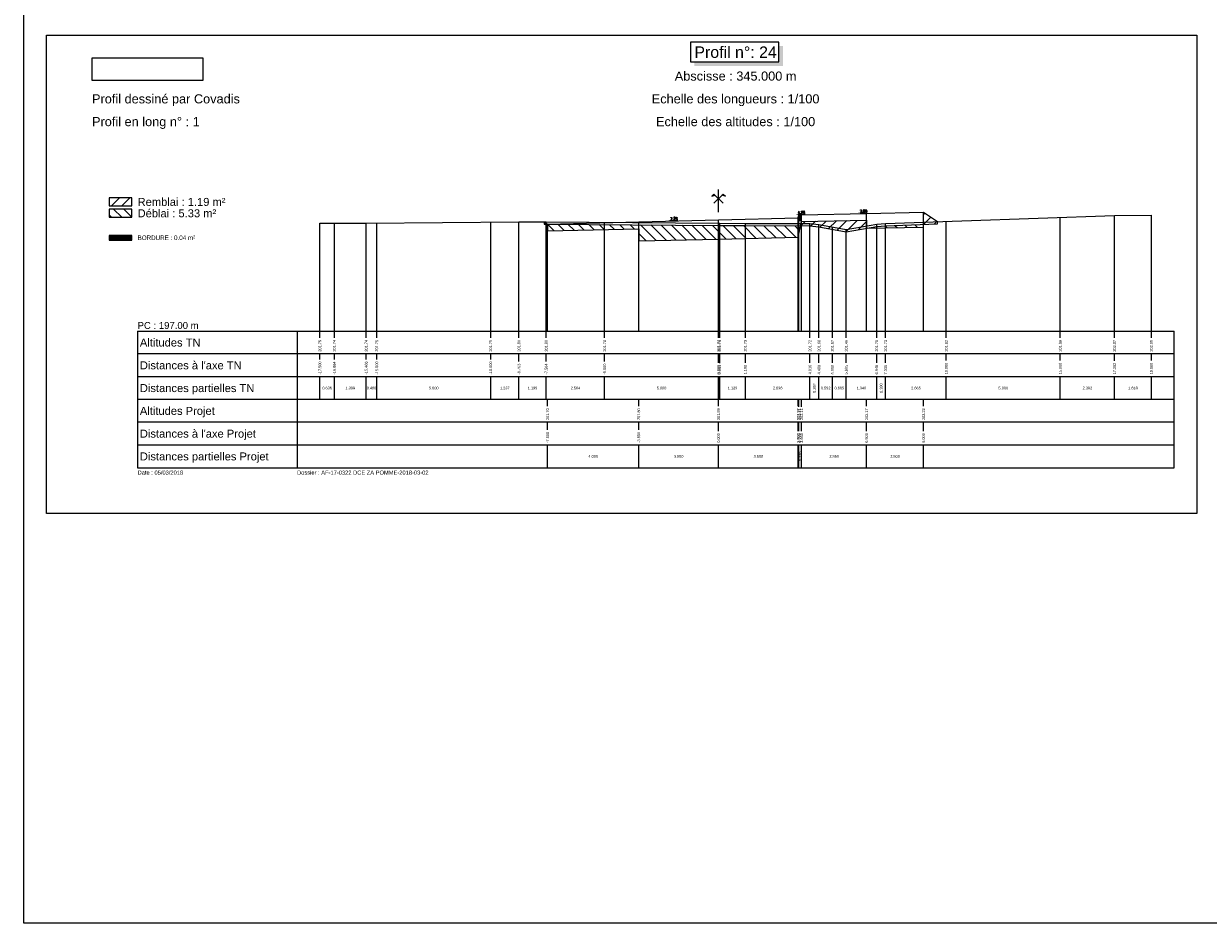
# Model space of a CAD drawing. Extents: x 1616800 to 1632437, y 2248456 to 2251974.
# Tile 368 of 399: x 1624061 to 1624581, y 2249834 to 2250229. Entities that reach past the tile are written whole.
import ezdxf
from ezdxf.enums import TextEntityAlignment as Align

# ---------------------------------------------------------------- set-up
doc = ezdxf.new("R2010")
doc.units = 0
doc.header["$LTSCALE"] = 2
doc.header["$PDMODE"] = 3
doc.header["$PDSIZE"] = 0.2
doc.layers.get('0').update_dxf_attribs({"linetype": 'CONTINUOUS'})
doc.layers.get('Defpoints').update_dxf_attribs({"linetype": 'CONTINUOUS'})
for name, color, linetype in [('Covadis - Logo - Texte noir sur fond blanc', 7, 'CONTINUOUS'), ('X-PAP-PL_PT_1_Basse', 7, 'CONTINUOUS'), ('X-PAP-PL_PT_1_Bordure_T2', 7, 'CONTINUOUS'), ('X-PAP-PL_PT_1_Construction', 7, 'CONTINUOUS'), ('X-PAP-PL_PT_1_CotationsPentes', 7, 'CONTINUOUS'), ('X-PAP-PL_PT_1_FF', 7, 'CONTINUOUS'), ('X-PAP-PL_PT_1_Hachures', 7, 'CONTINUOUS'), ('X-PAP-PL_PT_1_Logo', 7, 'CONTINUOUS'), ('X-PAP-PL_PT_1_MiseEnPage', 7, 'CONTINUOUS'), ('X-PAP-PL_PT_1_Ombrage', 7, 'CONTINUOUS'), ('X-PAP-PL_PT_1_PR', 7, 'CONTINUOUS'), ('X-PAP-PL_PT_1_Rappel', 7, 'CONTINUOUS'), ('X-PAP-PL_PT_1_Talus', 7, 'CONTINUOUS'), ('X-PAP-PL_PT_1_Textes', 7, 'CONTINUOUS'), ('X-PAP-PL_PT_1_TN', 7, 'CONTINUOUS'), ('X-PAP-PL_PT_1_TN décapé', 7, 'CONTINUOUS')]:
    doc.layers.add(name, color=color, linetype=linetype)
doc.styles.add('Arial', font='ARIALN.TTF')
doc.styles.add('ARIAL-GRAS', font='arial.ttf')
doc.styles.add('COVA_COTATION', font='txt.shx')
doc.dimstyles.new('COVA_FLECHE0', dxfattribs={"dimtxt": 1, "dimasz": 1, "dimexe": 1, "dimexo": 0.625, "dimgap": 0.3, "dimtad": 1, "dimdec": 3, "dimzin": 0, "dimdsep": 46, "dimtxsty": 'COVA_COTATION', "dimblk2": 'NONE', "dimsah": 1, "dimcen": 0.09, "dimse1": 1, "dimse2": 1, "dimclrd": 7, "dimclrt": 7, "dimadec": 0, "dimazin": 0, "dimtfac": 1, "dimtdec": 4, "dimtofl": 0, "dimtmove": 2, "dimatfit": 3, "dimfxl": 1, "dimtolj": 1, "dimtzin": 0, "dimarcsym": 0})
picture_1 = doc.add_image_def('image1.jpg', size_in_pixel=(1430, 294))

# ---------------------------------------------------------------- blocks, each defined once
blk = doc.blocks.new('CovPrTrAxe')
blk.add_line((0, 0), (0, 1))
for points in [[(0.2, 0.4), (-0.2, 0.8), (-0.3, 0.7), (-0.15, 0.75)], [(-0.2, 0.4), (0.2, 0.8), (0.3, 0.7), (0.15, 0.75)]]:
    blk.add_lwpolyline(points)
blk = doc.blocks.new('*D447')
at = {"layer": 'Defpoints', "color": 0, "transparency": 16777216}
for p in [(1624343.43, 2250142.38), (1624347.62, 2250142.79), (1624347.63, 2250142.49)]:
    blk.add_point(p, dxfattribs=at)
at = {"layer": 'X-PAP-PL_PT_1_CotationsPentes', "color": 7, "lineweight": -2, "transparency": 16777216}
blk.add_line((1624344.42, 2250142.71), (1624347.62, 2250142.79), dxfattribs=at)
at = {"layer": 'X-PAP-PL_PT_1_CotationsPentes', "color": 7, "transparency": 16777216}
blk.add_solid([(1624344.42, 2250142.87), (1624344.43, 2250142.54), (1624343.42, 2250142.68)], dxfattribs=at)
at = {"layer": 'X-PAP-PL_PT_1_CotationsPentes', "color": 7, "transparency": 16777216, "insert": (1624346, 2250143.55), "char_height": 1, "attachment_point": 5, "rotation": 1.4321, "style": 'COVA_COTATION'}
blk.add_mtext('\\A1;2.5%', dxfattribs=at)
blk = doc.blocks.new('_None')
blk = doc.blocks.new('*D448')
at = {"layer": 'Defpoints', "color": 0, "transparency": 16777216}
for p in [(1624399.33, 2250145.1), (1624403.51, 2250145.57), (1624403.53, 2250145.27)]:
    blk.add_point(p, dxfattribs=at)
at = {"layer": 'X-PAP-PL_PT_1_CotationsPentes', "color": 7, "lineweight": -2, "transparency": 16777216}
blk.add_line((1624400.32, 2250145.44), (1624403.51, 2250145.57), dxfattribs=at)
at = {"layer": 'X-PAP-PL_PT_1_CotationsPentes', "color": 7, "transparency": 16777216}
blk.add_solid([(1624400.31, 2250145.6), (1624400.32, 2250145.27), (1624399.32, 2250145.4)], dxfattribs=at)
at = {"layer": 'X-PAP-PL_PT_1_CotationsPentes', "color": 7, "transparency": 16777216, "insert": (1624401.88, 2250146.3), "char_height": 1, "attachment_point": 5, "rotation": 2.3859, "style": 'COVA_COTATION'}
blk.add_mtext('\\A1;4.2%', dxfattribs=at)
blk = doc.blocks.new('*D449')
at = {"layer": 'Defpoints', "color": 0, "transparency": 16777216}
for p in [(1624426.76, 2250145.7), (1624430.79, 2250146.08), (1624430.79, 2250145.78)]:
    blk.add_point(p, dxfattribs=at)
at = {"layer": 'X-PAP-PL_PT_1_CotationsPentes', "color": 7, "lineweight": -2, "transparency": 16777216}
blk.add_line((1624427.76, 2250146.02), (1624430.79, 2250146.08), dxfattribs=at)
at = {"layer": 'X-PAP-PL_PT_1_CotationsPentes', "color": 7, "transparency": 16777216}
blk.add_solid([(1624427.75, 2250146.19), (1624427.76, 2250145.86), (1624426.76, 2250146)], dxfattribs=at)
at = {"layer": 'X-PAP-PL_PT_1_CotationsPentes', "color": 7, "transparency": 16777216, "insert": (1624429.26, 2250146.85), "char_height": 1, "attachment_point": 5, "rotation": 1.1458, "style": 'COVA_COTATION'}
blk.add_mtext('\\A1;2.0%', dxfattribs=at)
blk = doc.blocks.new('CovLogo')
at = {"layer": 'Covadis - Logo - Texte noir sur fond blanc'}
image = blk.add_image(picture_1, insert=(0, 0), size_in_units=(4.864, 1), dxfattribs=at)

msp = doc.modelspace()

# ---------------------------------------------------------------- hatches: boundary and pattern name
at = {"layer": 'X-PAP-PL_PT_1_Hachures'}
h = msp.add_hatch(dxfattribs=at)
h.set_pattern_fill('ANSI31', color=1, style=0)
h.set_pattern_definition([(45, (1624108.028, 2250149.071), (-2.2451, 2.2451), [])])
h.paths.add_polyline_path([(1624108.028, 2250149.0711), (1624108.028, 2250152.6451), (1624098.028, 2250152.6451), (1624098.028, 2250149.0711)])
h = msp.add_hatch(dxfattribs=at)
h.set_pattern_fill('ANSI31', color=6, angle=90, style=0)
h.set_pattern_definition([(135, (1624108.028, 2250144.071), (-2.2451, -2.2451), [])])
h.paths.add_polyline_path([(1624108.028, 2250144.0711), (1624108.028, 2250147.6523), (1624098.028, 2250147.6523), (1624098.028, 2250144.0711)])
h = msp.add_hatch(dxfattribs=at)
h.set_pattern_fill('_U', scale=0.2, angle=45.000009, style=0, pattern_type=0)
h.set_pattern_definition([(45.00001, (1624070.528, 2250224.0711), (-0.14142138, 0.14142133), [])])
h.paths.add_polyline_path([(1624400.828, 2250145.1579), (1624400.528, 2250143.8079), (1624400.528, 2250142.7079), (1624402.028, 2250142.7079), (1624402.028, 2250145.2079)])
h = msp.add_hatch(dxfattribs=at)
h.set_pattern_fill('ANSI31', color=1, style=0)
h.set_pattern_definition([(45, (1624455.528, 2250140.934), (-2.2451, 2.2451), [])])
h.paths.add_polyline_path([(1624455.528, 2250140.9341), (1624461.7246, 2250141.1468), (1624461.7246, 2250142.1468), (1624455.528, 2250146.2779)])
h = msp.add_hatch(dxfattribs=at)
h.set_pattern_fill('ANSI31', color=1, style=0)
h.set_pattern_definition([(45, (1624289.0628, 2250142.0347), (-2.245, 2.245), [])])
h.paths.add_polyline_path([(1624289.0628, 2250142.0347), (1624289.0628, 2250141.0347), (1624289.8843, 2250141.0317), (1624290.528, 2250141.0268), (1624290.528, 2250141.0579)])
h = msp.add_hatch(dxfattribs=at)
h.set_pattern_fill('ANSI31', color=6, angle=90, style=0)
h.set_pattern_definition([(135, (1624290.528, 2250141.0268), (-2.24506, -2.24506), [])])
h.paths.add_polyline_path([(1624290.528, 2250141.0268), (1624365.528, 2250140.4528), (1624366.0348, 2250140.4489), (1624377.3274, 2250140.3948), (1624401.6064, 2250140.2965), (1624400.528, 2250135.4079), (1624365.528, 2250134.5329), (1624330.528, 2250133.6579), (1624330.528, 2250139.0579), (1624290.528, 2250138.0579)])
h = msp.add_hatch(dxfattribs=at)
h.set_pattern_fill('ANSI31', color=1, style=0)
h.set_pattern_definition([(45, (1624401.6064, 2250140.2965), (-2.24506, 2.24506), [])])
h.paths.add_polyline_path([(1624401.6064, 2250140.2965), (1624405.6842, 2250140.28), (1624409.6075, 2250139.8711), (1624421.5791, 2250137.6814), (1624430.7373, 2250139.2821), (1624430.528, 2250139.2779), (1624430.528, 2250142.7779), (1624402.028, 2250142.2079)])
h = msp.add_hatch(dxfattribs=at)
h.set_pattern_fill('ANSI31', color=6, angle=90, style=0)
h.set_pattern_definition([(135, (1624430.7373, 2250139.282), (-2.24506, -2.24506), [])])
h.paths.add_polyline_path([(1624430.7373, 2250139.2821), (1624434.9787, 2250140.0234), (1624438.8807, 2250140.3629), (1624455.528, 2250140.9341), (1624455.528, 2250139.7779)])
h = msp.add_hatch(dxfattribs=at)
h.set_pattern_fill('_U', scale=0.2, angle=45.000009, style=0, pattern_type=0)
h.set_pattern_definition([(45, (1624108.028, 2250134.0711), (-0.1414214, 0.1414213), [])])
h.paths.add_polyline_path([(1624108.028, 2250134.0711), (1624108.028, 2250136.1407), (1624098.028, 2250136.1407), (1624098.028, 2250134.0711)])

# ---------------------------------------------------------------- linework, layer by layer
at = {"layer": 'X-PAP-PL_PT_1_Basse', "color": 7, "linetype": 'Continuous', "lineweight": 0, "flags": 128}
msp.add_lwpolyline([(1624289.0628, 2250142.0347), (1624290.528, 2250141.0579), (1624290.528, 2250138.0579), (1624330.528, 2250139.0579), (1624330.528, 2250133.6579), (1624365.528, 2250134.5329), (1624400.528, 2250135.4079), (1624402.028, 2250142.2079), (1624430.528, 2250142.7779), (1624430.528, 2250139.2779), (1624455.528, 2250139.7779), (1624455.528, 2250146.2779), (1624461.7246, 2250142.1468)], dxfattribs=at)
at = {"layer": 'X-PAP-PL_PT_1_Bordure_T2', "color": 4, "linetype": 'Continuous', "lineweight": 0, "flags": 128}
msp.add_lwpolyline([(1624400.528, 2250143.8079), (1624400.528, 2250142.7079), (1624402.028, 2250142.7079), (1624402.028, 2250145.2079)], dxfattribs=at)
at = {"layer": 'X-PAP-PL_PT_1_Construction'}
for p, q in [((1624110.528, 2250094.0711), (1624565.528, 2250094.0711)), ((1624110.528, 2250094.0711), (1624110.528, 2250034.0711)), ((1624180.528, 2250094.0711), (1624180.528, 2250034.0711)), ((1624565.528, 2250034.0711), (1624565.528, 2250094.0711)), ((1624565.528, 2250084.0711), (1624110.528, 2250084.0711)), ((1624565.528, 2250074.0711), (1624110.528, 2250074.0711)), ((1624565.528, 2250064.0711), (1624110.528, 2250064.0711)), ((1624565.528, 2250054.0711), (1624110.528, 2250054.0711)), ((1624565.528, 2250044.0711), (1624110.528, 2250044.0711)), ((1624110.528, 2250034.0711), (1624565.528, 2250034.0711))]:
    msp.add_line(p, q, dxfattribs=at)
at = {"layer": 'X-PAP-PL_PT_1_Construction', "color": 95}
for p, q in [((1624190.528, 2250091.1314), (1624190.528, 2250094.0711)), ((1624196.8877, 2250091.1175), (1624196.8877, 2250094.0711)), ((1624210.8654, 2250091.1175), (1624210.8654, 2250094.0711)), ((1624215.528, 2250091.1314), (1624215.528, 2250094.0711)), ((1624265.528, 2250091.1248), (1624265.528, 2250094.0711)), ((1624277.8981, 2250091.1183), (1624277.8981, 2250094.0711)), ((1624289.8843, 2250091.1183), (1624289.8843, 2250094.0711)), ((1624315.528, 2250091.1248), (1624315.528, 2250094.0711)), ((1624365.528, 2250091.1175), (1624365.528, 2250094.0711)), ((1624366.0348, 2250091.1175), (1624366.0348, 2250094.0711)), ((1624377.3274, 2250091.1224), (1624377.3274, 2250094.0711)), ((1624405.6842, 2250091.1101), (1624405.6842, 2250094.0711)), ((1624409.6075, 2250091.1248), (1624409.6075, 2250094.0711)), ((1624415.528, 2250091.1224), (1624415.528, 2250094.0711)), ((1624421.5791, 2250091.1216), (1624421.5791, 2250094.0711)), ((1624434.9787, 2250091.1183), (1624434.9787, 2250094.0711)), ((1624438.8807, 2250091.1224), (1624438.8807, 2250094.0711)), ((1624465.528, 2250091.1101), (1624465.528, 2250094.0711)), ((1624515.528, 2250091.1248), (1624515.528, 2250094.0711)), ((1624539.3509, 2250091.1224), (1624539.3509, 2250094.0711)), ((1624555.528, 2250091.1248), (1624555.528, 2250094.0711)), ((1624190.528, 2250081.6766), (1624190.528, 2250084.0711)), ((1624196.8877, 2250081.6757), (1624196.8877, 2250084.0711)), ((1624210.8654, 2250081.6798), (1624210.8654, 2250084.0711)), ((1624215.528, 2250081.6766), (1624215.528, 2250084.0711)), ((1624265.528, 2250081.6766), (1624265.528, 2250084.0711)), ((1624277.8981, 2250080.7483), (1624277.8981, 2250084.0711)), ((1624289.8843, 2250080.7434), (1624289.8843, 2250084.0711)), ((1624315.528, 2250080.7442), (1624315.528, 2250084.0711)), ((1624365.528, 2250080.186), (1624365.528, 2250084.0711)), ((1624366.0348, 2250079.9584), (1624366.0348, 2250084.0711)), ((1624377.3274, 2250080.186), (1624377.3274, 2250084.0711)), ((1624405.6842, 2250080.1892), (1624405.6842, 2250084.0711)), ((1624409.6075, 2250080.1925), (1624409.6075, 2250084.0711)), ((1624415.528, 2250080.186), (1624415.528, 2250084.0711)), ((1624421.5791, 2250080.1991), (1624421.5791, 2250084.0711)), ((1624434.9787, 2250080.1991), (1624434.9787, 2250084.0711)), ((1624438.8807, 2250080.1991), (1624438.8807, 2250084.0711)), ((1624465.528, 2250081.1183), (1624465.528, 2250084.0711)), ((1624515.528, 2250081.1183), (1624515.528, 2250084.0711)), ((1624539.3509, 2250081.1101), (1624539.3509, 2250084.0711)), ((1624555.528, 2250081.1183), (1624555.528, 2250084.0711)), ((1624190.528, 2250064.0711), (1624190.528, 2250074.0711)), ((1624196.8877, 2250064.0711), (1624196.8877, 2250074.0711)), ((1624210.8654, 2250064.0711), (1624210.8654, 2250074.0711)), ((1624215.528, 2250064.0711), (1624215.528, 2250074.0711)), ((1624265.528, 2250064.0711), (1624265.528, 2250074.0711)), ((1624277.8981, 2250064.0711), (1624277.8981, 2250074.0711)), ((1624289.8843, 2250064.0711), (1624289.8843, 2250074.0711)), ((1624315.528, 2250064.0711), (1624315.528, 2250074.0711)), ((1624365.528, 2250064.0711), (1624365.528, 2250074.0711)), ((1624366.0348, 2250064.0711), (1624366.0348, 2250074.0711)), ((1624377.3274, 2250064.0711), (1624377.3274, 2250074.0711)), ((1624405.6842, 2250064.0711), (1624405.6842, 2250074.0711)), ((1624409.6075, 2250064.0711), (1624409.6075, 2250074.0711)), ((1624415.528, 2250064.0711), (1624415.528, 2250074.0711)), ((1624421.5791, 2250064.0711), (1624421.5791, 2250074.0711)), ((1624434.9787, 2250064.0711), (1624434.9787, 2250074.0711)), ((1624438.8807, 2250064.0711), (1624438.8807, 2250074.0711)), ((1624465.528, 2250064.0711), (1624465.528, 2250074.0711)), ((1624515.528, 2250064.0711), (1624515.528, 2250074.0711)), ((1624539.3509, 2250064.0711), (1624539.3509, 2250074.0711)), ((1624555.528, 2250064.0711), (1624555.528, 2250074.0711))]:
    msp.add_line(p, q, dxfattribs=at)
at = {"layer": 'X-PAP-PL_PT_1_Construction', "color": 1}
for p, q in [((1624290.528, 2250061.1183), (1624290.528, 2250064.0711)), ((1624330.528, 2250061.1183), (1624330.528, 2250064.0711)), ((1624365.528, 2250061.1248), (1624365.528, 2250064.0711)), ((1624400.528, 2250061.1224), (1624400.528, 2250064.0711)), ((1624400.828, 2250060.8907), (1624400.828, 2250064.0711)), ((1624402.028, 2250060.8907), (1624402.028, 2250064.0711)), ((1624430.528, 2250061.1224), (1624430.528, 2250064.0711)), ((1624455.528, 2250061.1101), (1624455.528, 2250064.0711)), ((1624290.528, 2250050.7442), (1624290.528, 2250054.0711)), ((1624330.528, 2250050.7442), (1624330.528, 2250054.0711)), ((1624365.528, 2250050.186), (1624365.528, 2250054.0711)), ((1624400.528, 2250050.186), (1624400.528, 2250054.0711)), ((1624400.828, 2250050.186), (1624400.828, 2250054.0711)), ((1624402.028, 2250050.186), (1624402.028, 2250054.0711)), ((1624430.528, 2250050.186), (1624430.528, 2250054.0711)), ((1624455.528, 2250050.186), (1624455.528, 2250054.0711)), ((1624290.528, 2250034.0711), (1624290.528, 2250044.0711)), ((1624330.528, 2250034.0711), (1624330.528, 2250044.0711)), ((1624365.528, 2250034.0711), (1624365.528, 2250044.0711)), ((1624400.528, 2250034.0711), (1624400.528, 2250044.0711)), ((1624400.828, 2250034.0711), (1624400.828, 2250044.0711)), ((1624402.028, 2250034.0711), (1624402.028, 2250044.0711)), ((1624430.528, 2250034.0711), (1624430.528, 2250044.0711)), ((1624455.528, 2250034.0711), (1624455.528, 2250044.0711))]:
    msp.add_line(p, q, dxfattribs=at)
at = {"layer": 'X-PAP-PL_PT_1_Construction', "flags": 128}
msp.add_lwpolyline([(1624070.528, 2250224.0711), (1624575.528, 2250224.0711), (1624575.528, 2250014.0711), (1624070.528, 2250014.0711)], close=True, dxfattribs=at)
for points in [[(1624108.028, 2250149.0711), (1624108.028, 2250152.6451), (1624098.028, 2250152.6451), (1624098.028, 2250149.0711), (1624108.028, 2250149.0711)], [(1624108.028, 2250144.0711), (1624108.028, 2250147.6523), (1624098.028, 2250147.6523), (1624098.028, 2250144.0711), (1624108.028, 2250144.0711)], [(1624108.028, 2250134.0711), (1624108.028, 2250136.1407), (1624098.028, 2250136.1407), (1624098.028, 2250134.0711), (1624108.028, 2250134.0711)]]:
    msp.add_lwpolyline(points, dxfattribs=at)
at = {"layer": 'X-PAP-PL_PT_1_FF', "color": 7, "linetype": 'Continuous', "lineweight": 0, "flags": 128}
msp.add_lwpolyline([(1624290.528, 2250141.0579), (1624290.528, 2250138.0579), (1624330.528, 2250139.0579), (1624330.528, 2250133.6579), (1624365.528, 2250134.5329), (1624400.528, 2250135.4079), (1624402.028, 2250142.2079), (1624430.528, 2250142.7779), (1624430.528, 2250139.2779), (1624455.528, 2250139.7779), (1624455.528, 2250146.2779)], dxfattribs=at)
at = {"layer": 'X-PAP-PL_PT_1_MiseEnPage', "flags": 128}
msp.add_lwpolyline([(1624060.528, 2250674.0711), (1625248.528, 2250674.0711), (1625248.528, 2249834.0711), (1624060.528, 2249834.0711)], close=True, dxfattribs=at)
at = {"layer": 'X-PAP-PL_PT_1_Ombrage', "flags": 128}
msp.add_lwpolyline([(1624353.1685, 2250212.3033), (1624392.011, 2250212.3033), (1624392.011, 2250221.006), (1624353.1685, 2250221.006), (1624353.1685, 2250212.3033)], dxfattribs=at)
at = {"layer": 'X-PAP-PL_PT_1_Ombrage', "color": 7}
for points in [[(1624392.011, 2250212.3033), (1624392.011, 2250219.2382), (1624393.7787, 2250210.5356), (1624393.7787, 2250219.2382)], [(1624354.9362, 2250212.3033), (1624392.011, 2250212.3033), (1624354.9362, 2250210.5356), (1624393.7787, 2250210.5356)]]:
    msp.add_solid(points, dxfattribs=at)
at = {"layer": 'X-PAP-PL_PT_1_PR', "color": 7, "linetype": 'Continuous', "lineweight": 0, "flags": 128}
msp.add_lwpolyline([(1624290.528, 2250141.0579), (1624330.528, 2250142.0579), (1624365.528, 2250142.9329), (1624400.528, 2250143.8079), (1624400.828, 2250145.1579), (1624402.028, 2250145.2079), (1624430.528, 2250145.7779), (1624455.528, 2250146.2779)], dxfattribs=at)
at = {"layer": 'X-PAP-PL_PT_1_Rappel', "color": 1, "linetype": 'Continuous'}
for p, q in [((1624400.828, 2250094.0711), (1624400.828, 2250145.1579)), ((1624402.028, 2250094.0711), (1624402.028, 2250145.2079)), ((1624430.528, 2250094.0711), (1624430.528, 2250145.7779)), ((1624455.528, 2250094.0711), (1624455.528, 2250146.2779)), ((1624290.528, 2250094.0711), (1624290.528, 2250141.0579)), ((1624330.528, 2250094.0711), (1624330.528, 2250142.0579)), ((1624365.528, 2250094.0711), (1624365.528, 2250142.9329)), ((1624400.528, 2250094.0711), (1624400.528, 2250143.8079))]:
    msp.add_line(p, q, dxfattribs=at)
at = {"layer": 'X-PAP-PL_PT_1_Rappel', "color": 95, "linetype": 'Continuous'}
for p, q in [((1624539.3509, 2250094.0711), (1624539.3509, 2250144.8105)), ((1624555.528, 2250094.0711), (1624555.528, 2250144.9988)), ((1624190.528, 2250094.0711), (1624190.528, 2250141.5507)), ((1624196.8877, 2250094.0711), (1624196.8877, 2250141.5046)), ((1624210.8654, 2250094.0711), (1624210.8654, 2250141.482)), ((1624215.528, 2250094.0711), (1624215.528, 2250141.5233)), ((1624265.528, 2250094.0711), (1624265.528, 2250141.9653)), ((1624277.8981, 2250094.0711), (1624277.8981, 2250142.0747)), ((1624289.8843, 2250094.0711), (1624289.8843, 2250142.0317)), ((1624315.528, 2250094.0711), (1624315.528, 2250141.8355)), ((1624365.528, 2250094.0711), (1624365.528, 2250141.4528)), ((1624365.528, 2250094.0711), (1624365.528, 2250141.4528)), ((1624366.0348, 2250094.0711), (1624366.0348, 2250141.4489)), ((1624377.3274, 2250094.0711), (1624377.3274, 2250141.3948)), ((1624405.6842, 2250094.0711), (1624405.6842, 2250141.28)), ((1624409.6075, 2250094.0711), (1624409.6075, 2250140.8711)), ((1624415.528, 2250094.0711), (1624415.528, 2250139.7882)), ((1624434.9787, 2250094.0711), (1624434.9787, 2250141.0234)), ((1624438.8807, 2250094.0711), (1624438.8807, 2250141.3629)), ((1624465.528, 2250094.0711), (1624465.528, 2250142.2773)), ((1624515.528, 2250094.0711), (1624515.528, 2250143.993)), ((1624421.5791, 2250094.0711), (1624421.5791, 2250138.6814))]:
    msp.add_line(p, q, dxfattribs=at)
at = {"layer": 'X-PAP-PL_PT_1_Talus', "color": 7, "linetype": 'Continuous', "lineweight": 0, "flags": 128}
for points in [[(1624455.528, 2250146.2779), (1624461.7246, 2250142.1468)], [(1624289.0628, 2250142.0347), (1624290.528, 2250141.0579)]]:
    msp.add_lwpolyline(points, dxfattribs=at)
at = {"layer": 'X-PAP-PL_PT_1_TN', "color": 95, "linetype": 'Continuous', "lineweight": 0, "flags": 128}
msp.add_lwpolyline([(1624190.528, 2250141.5507), (1624196.8877, 2250141.5046), (1624210.8654, 2250141.482), (1624277.8981, 2250142.0747), (1624289.8843, 2250142.0317), (1624365.528, 2250141.4528), (1624365.528, 2250141.4528), (1624366.0348, 2250141.4489), (1624377.3274, 2250141.3948), (1624405.6842, 2250141.28), (1624409.6075, 2250140.8711), (1624421.5791, 2250138.6814), (1624434.9787, 2250141.0234), (1624438.8807, 2250141.3629), (1624539.3509, 2250144.8105), (1624555.528, 2250144.9988)], dxfattribs=at)
at = {"layer": 'X-PAP-PL_PT_1_TN décapé', "color": 9, "linetype": 'Continuous', "lineweight": 0, "flags": 128}
msp.add_lwpolyline([(1624289.0628, 2250142.0347), (1624289.0628, 2250141.0347), (1624289.8843, 2250141.0317), (1624365.528, 2250140.4528), (1624365.528, 2250140.4528), (1624366.0348, 2250140.4489), (1624377.3274, 2250140.3948), (1624405.6842, 2250140.28), (1624409.6075, 2250139.8711), (1624421.5791, 2250137.6814), (1624434.9787, 2250140.0234), (1624438.8807, 2250140.3629), (1624461.7246, 2250141.1468), (1624461.7246, 2250142.1468)], dxfattribs=at)

# ---------------------------------------------------------------- block references
at = {"layer": 'X-PAP-PL_PT_1_Construction', "xscale": 10, "yscale": 10}
msp.add_blockref('CovPrTrAxe', (1624365.528, 2250146.2779), dxfattribs=at)
at = {"layer": 'X-PAP-PL_PT_1_Logo', "xscale": 10, "yscale": 10}
msp.add_blockref('CovLogo', (1624090.528, 2250204.0711), dxfattribs=at)

# ---------------------------------------------------------------- texts
at = {"layer": 'X-PAP-PL_PT_1_Textes', "color": 7, "style": 'ARIAL-GRAS'}
for s, height, p in [('Profil n°: 24', 5, (1624373.028, 2250214.0711)), ('Abscisse : 345.000 m', 4, (1624373.028, 2250204.0711)), ('Echelle des longueurs : 1/100', 4, (1624373.028, 2250194.0711)), ('Echelle des altitudes : 1/100', 4, (1624373.028, 2250184.0711))]:
    msp.add_text(s, height=height, dxfattribs=at).set_placement(p, align=Align.CENTER)
at = {"layer": 'X-PAP-PL_PT_1_Textes', "color": 7}
for s, height, style, p in [('Profil dessiné par Covadis', 4, 'ARIAL-GRAS', (1624090.528, 2250194.0711)), ('Profil en long n° : 1', 4, 'ARIAL-GRAS', (1624090.528, 2250184.0711)), ('Remblai : 1.19 m²', 3.5, 'ARIAL-GRAS', (1624110.528, 2250149.0711)), ('Déblai : 5.33 m²', 3.5, 'ARIAL-GRAS', (1624110.528, 2250144.0711)), ('BORDURE : 0.04 m²', 2, 'Arial', (1624110.528, 2250134.0711)), ('PC : 197.00 m', 3, 'ARIAL-GRAS', (1624110.528, 2250095.0711)), ('Date : 05/03/2018', 1.8, 'ARIAL-GRAS', (1624110.528, 2250031.0711)), ('Dossier : AF-17-0322 DCE ZA POMME-2018-03-02', 1.8, 'ARIAL-GRAS', (1624180.528, 2250031.0711))]:
    msp.add_text(s, height=height, dxfattribs=dict(at, style=style)).set_placement(p)
at = {"layer": 'X-PAP-PL_PT_1_Textes', "color": 95, "style": 'ARIAL-GRAS'}
for s, p in [('Altitudes TN', (1624111.528, 2250087.3211)), ("Distances à l'axe TN", (1624111.528, 2250077.3211)), ('Distances partielles TN', (1624111.528, 2250067.3211))]:
    msp.add_text(s, height=3.5, dxfattribs=at).set_placement(p)
at = {"layer": 'X-PAP-PL_PT_1_Textes', "color": 7, "style": 'ARIAL-GRAS'}
for s, p in [('201.75', (1624190.528, 2250085.0711)), ('201.74', (1624196.8877, 2250085.0711)), ('201.74', (1624210.8654, 2250085.0711)), ('201.75', (1624215.528, 2250085.0711)), ('201.79', (1624265.528, 2250085.0711)), ('201.80', (1624277.8981, 2250085.0711)), ('201.80', (1624289.8843, 2250085.0711)), ('201.78', (1624315.528, 2250085.0711)), ('201.74', (1624365.528, 2250085.0711)), ('201.74', (1624366.0348, 2250085.0711)), ('201.73', (1624377.3274, 2250085.0711)), ('201.72', (1624405.6842, 2250085.0711)), ('201.68', (1624409.6075, 2250085.0711)), ('201.57', (1624415.528, 2250085.0711)), ('201.46', (1624421.5791, 2250085.0711)), ('201.70', (1624434.9787, 2250085.0711)), ('201.73', (1624438.8807, 2250085.0711)), ('201.82', (1624465.528, 2250085.0711)), ('201.99', (1624515.528, 2250085.0711)), ('202.07', (1624539.3509, 2250085.0711)), ('202.09', (1624555.528, 2250085.0711)), ('-17.500', (1624190.528, 2250075.0711)), ('-16.864', (1624196.8877, 2250075.0711)), ('-15.466', (1624210.8654, 2250075.0711)), ('-15.000', (1624215.528, 2250075.0711)), ('-10.000', (1624265.528, 2250075.0711)), ('-8.763', (1624277.8981, 2250075.0711)), ('-7.564', (1624289.8843, 2250075.0711)), ('-5.000', (1624315.528, 2250075.0711)), ('0.000', (1624365.528, 2250075.0711)), ('0.051', (1624366.0348, 2250075.0711)), ('1.180', (1624377.3274, 2250075.0711)), ('4.016', (1624405.6842, 2250075.0711)), ('4.408', (1624409.6075, 2250075.0711)), ('5.000', (1624415.528, 2250075.0711)), ('5.605', (1624421.5791, 2250075.0711)), ('6.945', (1624434.9787, 2250075.0711)), ('7.335', (1624438.8807, 2250075.0711)), ('10.000', (1624465.528, 2250075.0711)), ('15.000', (1624515.528, 2250075.0711)), ('17.382', (1624539.3509, 2250075.0711)), ('19.000', (1624555.528, 2250075.0711)), ('201.70', (1624290.528, 2250055.0711)), ('201.80', (1624330.528, 2250055.0711)), ('201.89', (1624365.528, 2250055.0711)), ('201.97', (1624400.528, 2250055.0711)), ('202.11', (1624400.828, 2250055.0711)), ('202.11', (1624402.028, 2250055.0711)), ('202.17', (1624430.528, 2250055.0711)), ('202.22', (1624455.528, 2250055.0711)), ('-7.500', (1624290.528, 2250045.0711)), ('-3.500', (1624330.528, 2250045.0711)), ('0.000', (1624365.528, 2250045.0711)), ('3.500', (1624400.528, 2250045.0711)), ('3.530', (1624400.828, 2250045.0711)), ('3.650', (1624402.028, 2250045.0711)), ('6.500', (1624430.528, 2250045.0711)), ('9.000', (1624455.528, 2250045.0711))]:
    msp.add_text(s, height=1.2, rotation=90, dxfattribs=at).set_placement(p, align=Align.MIDDLE_LEFT)
for s, p in [('0.636', (1624193.7078, 2250069.0711)), ('1.398', (1624203.8765, 2250069.0711)), ('0.466', (1624213.1967, 2250069.0711)), ('5.000', (1624240.528, 2250069.0711)), ('1.237', (1624271.713, 2250069.0711)), ('1.199', (1624283.8912, 2250069.0711)), ('2.564', (1624302.7062, 2250069.0711)), ('5.000', (1624340.528, 2250069.0711)), ('1.129', (1624371.6811, 2250069.0711)), ('2.836', (1624391.5058, 2250069.0711)), ('0.592', (1624412.5677, 2250069.0711)), ('0.605', (1624418.5536, 2250069.0711)), ('1.340', (1624428.2789, 2250069.0711)), ('2.665', (1624452.2043, 2250069.0711)), ('5.000', (1624490.528, 2250069.0711)), ('2.382', (1624527.4394, 2250069.0711)), ('1.618', (1624547.4394, 2250069.0711)), ('4.000', (1624310.528, 2250039.0711)), ('3.500', (1624348.028, 2250039.0711)), ('3.500', (1624383.028, 2250039.0711)), ('2.850', (1624416.278, 2250039.0711)), ('2.500', (1624443.028, 2250039.0711))]:
    msp.add_text(s, height=1.2, dxfattribs=at).set_placement(p, align=Align.MIDDLE_CENTER)
for s, p in [('0.051', (1624365.7814, 2250069.0711)), ('0.392', (1624407.6458, 2250069.0711)), ('0.390', (1624436.9297, 2250069.0711)), ('0.030', (1624400.678, 2250039.0711)), ('0.120', (1624401.428, 2250039.0711))]:
    msp.add_text(s, height=1.2, rotation=90, dxfattribs=at).set_placement(p, align=Align.MIDDLE_CENTER)
at = {"layer": 'X-PAP-PL_PT_1_Textes', "color": 1, "style": 'ARIAL-GRAS'}
for s, p in [('Altitudes Projet', (1624111.528, 2250057.3211)), ("Distances à l'axe Projet", (1624111.528, 2250047.3211)), ('Distances partielles Projet', (1624111.528, 2250037.3211))]:
    msp.add_text(s, height=3.5, dxfattribs=at).set_placement(p)

# ---------------------------------------------------------------- dimensions: what is measured, and where the dimension line sits
at = {"layer": 'X-PAP-PL_PT_1_CotationsPentes'}
for p1, p2, text, picture, middle in [((1624343.4286, 2250142.3804), (1624347.6273, 2250142.4854), '2.5%', '*D447', (1624346.0003, 2250143.545)), ((1624399.3298, 2250145.0954), (1624403.5262, 2250145.2703), '4.2%', '*D448', (1624401.8818, 2250146.3027)), ((1624426.7617, 2250145.7025), (1624430.7943, 2250145.7832), '2.0%', '*D449', (1624429.2559, 2250146.8527))]:
    dim = msp.add_aligned_dim(p1=p1, p2=p2, distance=0.3, text=text, dimstyle='COVA_FLECHE0', dxfattribs=at)
    dim.commit()
    dim.dimension.update_dxf_attribs({"geometry": picture, "text_midpoint": middle})

doc.saveas('drawing.dxf')
